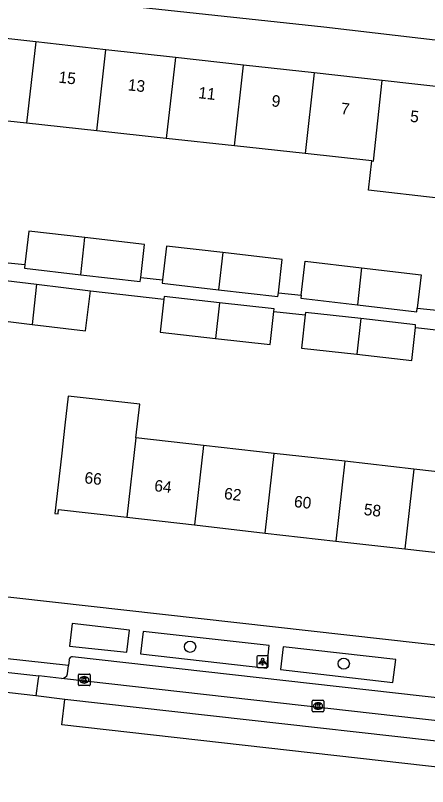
# Model space of a CAD drawing. Extents: x 162026 to 163499, y 387297 to 388169.
# Drawn here: x 162657.3 to 162692.9, y 387351.9 to 387418.6 of the extents above; entities that cross this region are included whole.
import ezdxf

# ---------------------------------------------------------------- set-up
doc = ezdxf.new("R2010")
doc.units = 0
for name, color, linetype in [('IMGEO_Boom', 7, 'Continuous'), ('IMGEO_Kolk', 7, 'Continuous'), ('IMGEO_Lichtpunt', 7, 'Continuous'), ('IMGEO_Pand', 7, 'Continuous'), ('IMGEO_Pand_nummerreeks', 7, 'Continuous'), ('IMGEO_Rijbaan_lokaal_gesloten', 7, 'Continuous'), ('IMGEO_Rijbaan_lokaal_open', 7, 'Continuous'), ('IMGEO_Voetpad_open', 7, 'Continuous')]:
    doc.layers.add(name, color=color, linetype=linetype)

msp = doc.modelspace()

# ---------------------------------------------------------------- linework, layer by layer
at = {"layer": 'IMGEO_Boom'}
for centre in [(162672.374, 387363.969), (162685.684, 387362.505)]:
    msp.add_circle(centre, 0.489, dxfattribs=at)
at = {"layer": 'IMGEO_Kolk'}
for p, q in [((162662.71, 387360.679), (162662.71, 387361.531)), ((162662.785, 387361.605), (162663.637, 387361.605)), ((162663.198, 387361.385), (162663.223, 387361.385)), ((162663.711, 387361.531), (162663.711, 387360.679)), ((162663.637, 387360.605), (162662.785, 387360.605)), ((162663.221, 387360.825), (162663.196, 387360.825)), ((162682.956, 387358.408), (162682.956, 387359.26)), ((162683.031, 387359.334), (162683.883, 387359.334)), ((162683.957, 387359.26), (162683.957, 387358.408)), ((162683.467, 387358.554), (162683.442, 387358.554)), ((162683.444, 387359.114), (162683.469, 387359.114)), ((162683.883, 387358.334), (162683.031, 387358.334))]:
    msp.add_line(p, q, dxfattribs=at)
for points in [[(162662.71, 387360.679), (162662.71, 387361.531)], [(162662.785, 387361.605), (162663.637, 387361.605)], [(162663.031, 387361.305), (162663.154, 387361.305), (162663.154, 387361.154), (162663.284, 387361.305), (162663.448, 387361.305), (162663.302, 387361.154), (162663.455, 387360.905), (162663.303, 387360.905), (162663.218, 387361.069), (162663.154, 387361.002), (162663.154, 387360.905), (162663.031, 387360.905), (162663.031, 387361.305)], [(162663.711, 387361.531), (162663.711, 387360.679)], [(162663.637, 387360.605), (162662.785, 387360.605)], [(162682.956, 387358.408), (162682.956, 387359.26)], [(162683.031, 387359.334), (162683.883, 387359.334)], [(162683.957, 387359.26), (162683.957, 387358.408)], [(162683.277, 387359.034), (162683.4, 387359.034), (162683.4, 387358.883), (162683.53, 387359.034), (162683.694, 387359.034), (162683.548, 387358.883), (162683.701, 387358.634), (162683.549, 387358.634), (162683.464, 387358.798), (162683.4, 387358.731), (162683.4, 387358.634), (162683.277, 387358.634), (162683.277, 387359.034)], [(162683.883, 387358.334), (162683.031, 387358.334)]]:
    msp.add_lwpolyline(points, dxfattribs=at)
for centre, start, end in [((162662.787, 387361.529), 91.55205, 178.44795), ((162662.787, 387361.529), 91.55205, 178.44795), ((162663.635, 387361.529), 1.55205, 88.44795), ((162663.635, 387361.529), 1.55205, 88.44795), ((162662.787, 387360.681), 181.55205, 268.44795), ((162662.787, 387360.681), 181.55205, 268.44795), ((162663.635, 387360.681), 271.55205, 358.44795), ((162663.635, 387360.681), 271.55205, 358.44795), ((162683.033, 387359.258), 91.55205, 178.44795), ((162683.033, 387359.258), 91.55205, 178.44795), ((162683.881, 387359.258), 1.55205, 88.44795), ((162683.881, 387359.258), 1.55205, 88.44795), ((162683.033, 387358.41), 181.55205, 268.44795), ((162683.033, 387358.41), 181.55205, 268.44795), ((162683.881, 387358.41), 271.55205, 358.44795), ((162683.881, 387358.41), 271.55205, 358.44795)]:
    msp.add_arc(centre, 0.0765, start, end, dxfattribs=at)
for centre, major_axis, ratio, start_param, end_param in [((162663.197, 387361.105), (-0.387, 0.002), 0.722429, 4.712389, 7.853982), ((162663.222, 387361.105), (-0.39, 0.002), 0.717154, 1.570796, 4.712389), ((162683.443, 387358.834), (-0.387, 0.002), 0.722429, 4.712389, 7.853982), ((162683.468, 387358.834), (-0.39, 0.002), 0.717154, 1.570796, 4.712389)]:
    msp.add_ellipse(centre, major_axis=major_axis, ratio=ratio, start_param=start_param, end_param=end_param, dxfattribs=at)
at = {"layer": 'IMGEO_Lichtpunt'}
for p, q in [((162679.055, 387363.179), (162678.247, 387363.179)), ((162679.055, 387363.179), (162678.247, 387363.179)), ((162678.153, 387363.084), (162678.153, 387362.277)), ((162678.153, 387363.084), (162678.153, 387362.277)), ((162679.149, 387362.277), (162679.149, 387363.084)), ((162679.149, 387362.277), (162679.149, 387363.084)), ((162678.247, 387362.183), (162679.055, 387362.183)), ((162678.247, 387362.183), (162679.055, 387362.183))]:
    msp.add_line(p, q, dxfattribs=at)
for points in [[(162678.527, 387362.748), (162678.566, 387362.72), (162678.378, 387362.458), (162678.34, 387362.485), (162678.527, 387362.748)], [(162678.629, 387362.7), (162678.676, 387362.7), (162678.676, 387362.378), (162678.629, 387362.378), (162678.629, 387362.7)], [(162678.739, 387362.72), (162678.777, 387362.747), (162678.964, 387362.485), (162678.925, 387362.457), (162678.739, 387362.72)]]:
    msp.add_lwpolyline(points, dxfattribs=at)
msp.add_circle((162678.652, 387362.882), 0.0994, dxfattribs=at)
for centre, start, end in [((162678.247, 387363.084), 90, 180), ((162678.247, 387363.084), 90, 180), ((162679.055, 387363.084), 0, 90), ((162679.055, 387363.084), 0, 90), ((162678.247, 387362.277), 180, 270), ((162678.247, 387362.277), 180, 270), ((162679.055, 387362.277), 270, 0), ((162679.055, 387362.277), 270, 360)]:
    msp.add_arc(centre, 0.0946, start, end, dxfattribs=at)
at = {"layer": 'IMGEO_Pand'}
for points in [[(162659.008, 387416.331), (162653.03, 387416.997)], [(162659.008, 387416.331), (162658.224, 387409.295)], [(162665.083, 387415.655), (162659.008, 387416.331)], [(162664.301, 387408.632), (162665.083, 387415.655)], [(162671.1, 387414.985), (162665.083, 387415.655)], [(162671.1, 387414.985), (162670.32, 387407.976)], [(162677.007, 387414.328), (162671.1, 387414.985)], [(162676.229, 387407.332), (162677.007, 387414.328)], [(162683.111, 387413.649), (162677.007, 387414.328)], [(162683.111, 387413.649), (162682.334, 387406.666)], [(162689.025, 387412.99), (162683.111, 387413.649)], [(162688.117, 387406.035), (162688.249, 387406.021), (162689.025, 387412.99)], [(162694.925, 387412.334), (162689.025, 387412.99)], [(162658.224, 387409.295), (162652.245, 387409.947)], [(162664.301, 387408.632), (162658.224, 387409.295)], [(162670.32, 387407.976), (162664.301, 387408.632)], [(162676.229, 387407.332), (162670.32, 387407.976)], [(162682.334, 387406.666), (162676.229, 387407.332)], [(162688.117, 387406.035), (162682.334, 387406.666)], [(162694.151, 387405.378), (162693.872, 387402.82), (162687.83, 387403.505), (162688.117, 387406.035)], [(162663.273, 387399.396), (162658.405, 387399.962), (162658.066, 387397.051)], [(162662.915, 387396.18), (162663.273, 387399.396)], [(162668.102, 387395.94), (162668.434, 387398.795), (162663.273, 387399.396)], [(162675.202, 387398.096), (162670.333, 387398.662), (162669.992, 387395.731)], [(162675.202, 387398.096), (162674.844, 387394.88)], [(162680.027, 387394.62), (162680.362, 387397.495), (162675.202, 387398.096)], [(162682.01, 387394.4), (162682.353, 387397.351), (162687.221, 387396.785)], [(162658.066, 387397.051), (162658.031, 387396.749), (162662.915, 387396.18)], [(162687.221, 387396.785), (162686.863, 387393.57)], [(162687.221, 387396.785), (162692.382, 387396.184), (162692.045, 387393.289)], [(162649.124, 387396.559), (162648.703, 387393.085), (162654.033, 387392.44), (162658.688, 387391.877)], [(162649.124, 387396.559), (162654.453, 387395.914), (162659.082, 387395.354)], [(162662.915, 387396.18), (162668.06, 387395.582), (162668.102, 387395.94)], [(162659.082, 387395.354), (162658.688, 387391.877)], [(162659.082, 387395.354), (162663.747, 387394.79)], [(162669.992, 387395.731), (162669.959, 387395.449), (162674.844, 387394.88)], [(162658.688, 387391.877), (162663.327, 387391.316), (162663.747, 387394.79)], [(162674.844, 387394.88), (162679.988, 387394.282), (162680.027, 387394.62)], [(162670.096, 387394.075), (162669.776, 387391.206), (162674.583, 387390.67)], [(162674.933, 387393.759), (162670.121, 387394.295), (162670.096, 387394.075)], [(162682.01, 387394.4), (162681.979, 387394.138), (162686.863, 387393.57)], [(162674.933, 387393.759), (162674.583, 387390.67)], [(162679.644, 387393.001), (162679.67, 387393.231), (162674.933, 387393.759)], [(162686.863, 387393.57), (162692.008, 387392.971), (162692.045, 387393.289)], [(162674.583, 387390.67), (162679.325, 387390.142), (162679.644, 387393.001)], [(162682.338, 387392.698), (162682.017, 387389.827), (162686.824, 387389.291)], [(162687.174, 387392.38), (162682.362, 387392.916), (162682.338, 387392.698)], [(162687.174, 387392.38), (162686.824, 387389.291)], [(162691.885, 387391.623), (162691.911, 387391.852), (162687.174, 387392.38)], [(162686.824, 387389.291), (162691.566, 387388.763), (162691.885, 387391.623)], [(162667.685, 387382.064), (162668.017, 387384.978), (162661.822, 387385.676), (162661.536, 387383.165), (162661.231, 387380.482), (162660.666, 387375.514), (162660.944, 387375.482), (162660.986, 387375.847), (162666.903, 387375.175)], [(162667.685, 387382.064), (162666.903, 387375.175)], [(162673.532, 387381.405), (162667.685, 387382.064)], [(162673.532, 387381.405), (162672.75, 387374.511)], [(162679.668, 387380.714), (162673.532, 387381.405)], [(162678.885, 387373.815), (162679.668, 387380.714)], [(162685.773, 387380.026), (162679.668, 387380.714)], [(162685.773, 387380.026), (162684.99, 387373.121)], [(162691.767, 387379.351), (162685.773, 387380.026)], [(162691.767, 387379.351), (162690.983, 387372.441)], [(162697.641, 387378.689), (162691.767, 387379.351)], [(162666.903, 387375.175), (162672.75, 387374.511)], [(162672.75, 387374.511), (162678.885, 387373.815)], [(162678.885, 387373.815), (162684.99, 387373.121)], [(162684.99, 387373.121), (162690.983, 387372.441)], [(162690.983, 387372.441), (162696.856, 387371.774)]]:
    msp.add_lwpolyline(points, dxfattribs=at)
at = {"layer": 'IMGEO_Rijbaan_lokaal_gesloten'}
for points in [[(162650.142, 387362.454), (162650.192, 387362.448), (162659.266, 387361.451)], [(162659.031, 387359.714), (162641.754, 387361.673)], [(162659.266, 387361.451), (162659.234, 387361.213), (162659.031, 387359.714)], [(162661.232, 387361.21), (162659.266, 387361.451)], [(162709.154, 387355.81), (162661.232, 387361.21)], [(162661.524, 387359.409), (162659.031, 387359.714)], [(162708.901, 387354.096), (162661.524, 387359.409)], [(162661.276, 387357.212), (162661.275, 387357.204)], [(162708.627, 387351.863), (162661.276, 387357.212)]]:
    msp.add_lwpolyline(points, dxfattribs=at)
at = {"layer": 'IMGEO_Rijbaan_lokaal_open'}
msp.add_lwpolyline([(162661.276, 387357.212), (162661.524, 387359.409)], dxfattribs=at)
at = {"layer": 'IMGEO_Voetpad_open'}
for points in [[(162647.465, 387419.612), (162651.304, 387421.169), (162683.949, 387417.639), (162713.606, 387414.172)], [(162656.048, 387397.275), (162658.066, 387397.051)], [(162668.102, 387395.94), (162669.992, 387395.731)], [(162663.747, 387394.79), (162670.096, 387394.075)], [(162680.027, 387394.62), (162682.01, 387394.4)], [(162692.045, 387393.289), (162694.006, 387393.072)], [(162679.644, 387393.001), (162682.338, 387392.698)], [(162691.885, 387391.623), (162694.206, 387391.362)], [(162708.34, 387362.452), (162622.081, 387372.119), (162594.077, 387375.086)], [(162666.898, 387363.491), (162667.131, 387365.407), (162662.171, 387365.985), (162661.936, 387364.022), (162666.898, 387363.491)], [(162679.028, 387362.124), (162679.225, 387364.086), (162668.324, 387365.303), (162668.091, 387363.355), (162679.028, 387362.124)], [(162689.938, 387360.888), (162690.193, 387362.872), (162680.444, 387363.959), (162680.213, 387361.998), (162689.938, 387360.888)], [(162661.843, 387362.345), (162656.308, 387362.963), (162649.819, 387363.695)], [(162661.892, 387362.849), (162661.843, 387362.345)], [(162708.632, 387357.864), (162662.203, 387363.108)], [(162661.772, 387361.623), (162661.843, 387362.345)]]:
    msp.add_lwpolyline(points, dxfattribs=at)
for centre, radius, start, end in [((162662.222, 387362.768), 0.34, 93.27853, 166.29637), ((162661.236, 387361.765), 0.555, 269.60548, 345.21311)]:
    msp.add_arc(centre, radius, start, end, dxfattribs=at)

# ---------------------------------------------------------------- texts
at = {"layer": 'IMGEO_Pand_nummerreeks'}
for s, rotation, p in [('15', 353.64907, (162660.949, 387412.815)), ('13', 353.64907, (162666.947, 387412.148)), ('11', 353.64907, (162673.058, 387411.468)), ('9', 353.64907, (162679.399, 387410.762)), ('7', 353.65163, (162685.396, 387410.094)), ('5', 353.65163, (162691.394, 387409.427)), ('66', 353.52185, (162663.194, 387378.132)), ('64', 353.52185, (162669.241, 387377.445)), ('62', 353.52185, (162675.284, 387376.76)), ('60', 353.52185, (162681.337, 387376.072)), ('58', 353.52185, (162687.383, 387375.385))]:
    msp.add_text(s, height=1, rotation=rotation, dxfattribs=at).set_placement(p)

doc.saveas('drawing.dxf')
